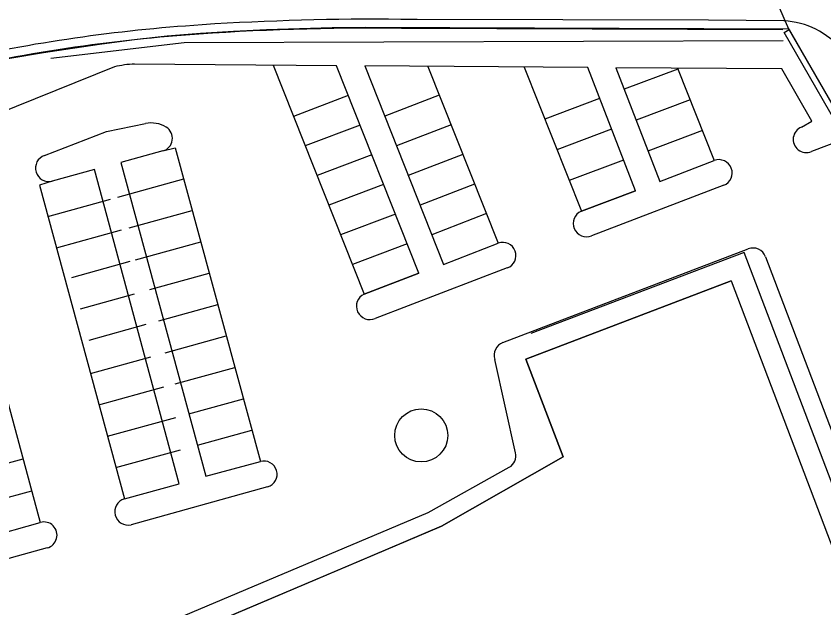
# Model space of a CAD drawing. Extents: x 148816 to 151297, y 399515 to 402500.
# Drawn here: x 150598.6 to 150659.7, y 401337.1 to 401381.8 of the extents above; entities that cross this region are included whole.
import ezdxf

# ---------------------------------------------------------------- set-up
doc = ezdxf.new("R2010")
doc.units = 0
for name, color, linetype in [('B01 Hoofdgebouw  [T] Norm', 7, 'Continuous'), ('B01 Hoofdgebouw secundair [T] Gem', 7, 'Continuous'), ('B01 hoofgebouw', 7, 'Continuous'), ('G01 perceelsgrens', 7, 'Continuous'), ('T04 Haag heg  [D] Gem', 7, 'Continuous'), ('V00 Kant verharding algemeen  [T] Norm', 7, 'Continuous'), ('V00 Kant verharding algemeen secundair  [D] Gem', 7, 'Continuous'), ('V00 Kant verharding algemeen secundair  [D] Norm', 7, 'Continuous')]:
    doc.layers.add(name, color=color, linetype=linetype)

msp = doc.modelspace()

# ---------------------------------------------------------------- linework, layer by layer
at = {"layer": 'B01 Hoofdgebouw  [T] Norm'}
for q in [(150637.14, 401355.895), (150660.449, 401341.388)]:
    msp.add_line((150652.677, 401361.817), q, dxfattribs=at)
msp.add_lwpolyline([(150662.059, 401371.268), (150656.687, 401380.604), (150657.06, 401380.819), (150662.432, 401371.483)], close=True, dxfattribs=at)
msp.add_lwpolyline([(150637.136, 401355.906), (150639.95, 401348.499), (150630.745, 401343.266), (150624.126, 401340.443), (150607.568, 401333.425), (150597.207, 401330.406), (150579.628, 401326.567), (150562.511, 401324.055)], dxfattribs=at)
at = {"layer": 'B01 Hoofdgebouw secundair [T] Gem'}
msp.add_lwpolyline([(150661.4, 401343.631), (150653.658, 401363.972), (150637.515, 401357.824)], dxfattribs=at)
at = {"layer": 'B01 hoofgebouw'}
msp.add_lwpolyline([(150607.568, 401333.425), (150630.745, 401343.266), (150639.95, 401348.499), (150637.136, 401355.906), (150652.677, 401361.817), (150660.449, 401341.388), (150661.739, 401341.879), (150661.401, 401342.767), (150661.803, 401342.92), (150668.821, 401324.503)], dxfattribs=at)
at = {"layer": 'G01 perceelsgrens'}
for points in [[(150652.785, 401390.565), (150657.005, 401380.87)], [(150543.223, 401361.782), (150576.188, 401372.991), (150578.572, 401373.783), (150580.969, 401374.538), (150583.359, 401375.245), (150585.761, 401375.912), (150588.185, 401376.532), (150590.482, 401377.078), (150593.088, 401377.673), (150595.566, 401378.195), (150598.096, 401378.658), (150600.634, 401379.078), (150602.836, 401379.423), (150605.044, 401379.736), (150607.52, 401380.061), (150610.003, 401380.343), (150612.506, 401380.543), (150615.012, 401380.704), (150617.504, 401380.825), (150619.999, 401380.912), (150622.492, 401380.982), (150624.986, 401381.004), (150657.005, 401380.87)], [(150657.005, 401380.87), (150697.355, 401311.045)]]:
    msp.add_lwpolyline(points, dxfattribs=at)
at = {"layer": 'T04 Haag heg  [D] Gem'}
msp.add_lwpolyline([(150656.608, 401379.966), (150611.288, 401379.827), (150601.193, 401378.629)], dxfattribs=at)
at = {"layer": 'V00 Kant verharding algemeen  [T] Norm'}
for points in [[(150656.654, 401381.473), (150650.955, 401381.535), (150628.914, 401381.591), (150627.683, 401381.593)], [(150612.651, 401381.183), (150611.386, 401381.088)], [(150656.582, 401380.808), (150627.733, 401380.912)], [(150606.007, 401377.993), (150592.541, 401372.585), (150592.92, 401371.21)], [(150624.906, 401360.818), (150629.047, 401362.389), (150622.8, 401378.082), (150607.528, 401378.196)], [(150641.336, 401367.084), (150645.43, 401368.614), (150641.813, 401377.945), (150624.95, 401378.071), (150630.907, 401363.066), (150635.042, 401364.662)], [(150657.998, 401373.447), (150658.763, 401373.882), (150656.508, 401377.84), (150643.947, 401377.921), (150647.267, 401369.325), (150651.39, 401370.918)], [(150600.718, 401371.305), (150605.397, 401373.118), (150608.364, 401373.714)], [(150661.221, 401372.531), (150658.745, 401371.598)], [(150609.674, 401371.639), (150606.484, 401370.767), (150612.924, 401347.051), (150617.046, 401348.162)], [(150592.296, 401369.943), (150588.963, 401369.022), (150596.251, 401342.39), (150600.398, 401343.554)], [(150606.767, 401345.328), (150610.913, 401346.473), (150604.491, 401370.235), (150601.306, 401369.351)], [(150652.105, 401369.045), (150642.109, 401365.225)], [(150635.404, 401357.154), (150653.962, 401364.23)], [(150655.257, 401363.643), (150670.478, 401323.645)], [(150635.733, 401362.789), (150625.741, 401358.98)], [(150636.35, 401348.819), (150634.779, 401355.864)], [(150560.29, 401325.096), (150579.482, 401327.908), (150597.087, 401331.78), (150606.695, 401334.574), (150629.752, 401344.291), (150635.884, 401347.719)], [(150617.598, 401346.238), (150607.277, 401343.379)], [(150600.916, 401341.619), (150590.551, 401338.75)]]:
    msp.add_lwpolyline(points, dxfattribs=at)
msp.add_circle((150629.219, 401350.132), 2.008, dxfattribs=at)
for centre, radius, start, end in [((150632.759, 401194.87), 193.508, 98.44091, 106.23141), ((150625.716, 401177.954), 203.648, 89.44649, 93.67823), ((150656.367, 401375.399), 6.081, 39.68569, 87.29904), ((150620.995, 401255.268), 126.187, 94.36746, 103.11309), ((150625.494, 401188.733), 192.192, 89.33258, 94.21181), ((150621.239, 401253.074), 127.713, 94.42777, 103.71821), ((150607.576, 401372.036), 6.161, 90.44779, 104.75629), ((150608.803, 401371.577), 2.181, 58.8927, 101.61355), ((150609.397, 401372.599), 0.999, 286.07219, 57.79198), ((150658.358, 401372.517), 0.997, 111.17135, 292.82628), ((150601.051, 401370.34), 1.021, 109.00708, 284.48823), ((150651.744, 401369.98), 1.002, 291.09227, 110.69549), ((150641.723, 401366.155), 1.007, 112.63951, 292.51703), ((150635.386, 401363.725), 0.998, 290.35199, 110.14876), ((150654.329, 401363.318), 0.983, 19.30272, 111.92944), ((150625.327, 401359.901), 1.009, 114.66744, 294.19698), ((150635.779, 401356.176), 1.048, 110.99038, 197.30959), ((150635.363, 401348.588), 1.014, 300.92921, 13.15221), ((150617.315, 401347.195), 0.998, 286.47104, 105.82199), ((150607.032, 401344.356), 1.007, 105.27789, 284.05), ((150600.66, 401342.587), 1.002, 284.78955, 105.18384)]:
    msp.add_arc(centre, radius, start, end, dxfattribs=at)
at = {"layer": 'V00 Kant verharding algemeen secundair  [D] Gem'}
for p, q in [((150648.642, 401377.821), (150644.573, 401376.3)), ((150623.698, 401375.825), (150619.557, 401374.254)), ((150630.585, 401375.858), (150626.461, 401374.266)), ((150642.719, 401375.608), (150638.561, 401374.054)), ((150649.567, 401375.498), (150645.474, 401373.968)), ((150624.59, 401373.586), (150620.449, 401372.015)), ((150631.476, 401373.619), (150627.35, 401372.026)), ((150643.623, 401373.276), (150639.486, 401371.73)), ((150650.492, 401373.175), (150646.374, 401371.636)), ((150625.481, 401371.347), (150621.34, 401369.776)), ((150632.368, 401371.38), (150628.239, 401369.786)), ((150644.526, 401370.945), (150640.411, 401369.407)), ((150606.274, 401368.15), (150611.246, 401369.521)), ((150626.373, 401369.107), (150622.232, 401367.536)), ((150633.259, 401369.14), (150629.128, 401367.546)), ((150645.43, 401368.614), (150641.336, 401367.084)), ((150600.967, 401366.687), (150605.706, 401367.993)), ((150607.125, 401365.833), (150611.891, 401367.147)), ((150627.264, 401366.868), (150623.123, 401365.297)), ((150634.151, 401366.901), (150630.018, 401365.306)), ((150601.612, 401364.313), (150606.549, 401365.674)), ((150607.589, 401363.409), (150612.535, 401364.773)), ((150628.156, 401364.628), (150624.015, 401363.057)), ((150602.778, 401362.083), (150607.203, 401363.303)), ((150608.684, 401361.159), (150613.18, 401362.398)), ((150629.047, 401362.389), (150624.906, 401360.818)), ((150603.431, 401359.711), (150607.535, 401360.842)), ((150609.372, 401358.797), (150613.825, 401360.024)), ((150604.085, 401357.34), (150608.409, 401358.531)), ((150609.842, 401356.375), (150614.469, 401357.65)), ((150604.19, 401354.817), (150608.751, 401356.074)), ((150610.596, 401354.031), (150615.114, 401355.276)), ((150604.835, 401352.443), (150609.74, 401353.795)), ((150611.643, 401351.768), (150615.759, 401352.902)), ((150605.48, 401350.069), (150610.658, 401351.496)), ((150612.288, 401349.394), (150616.403, 401350.528)), ((150606.124, 401347.695), (150610.993, 401349.037)), ((150594.927, 401347.227), (150599.092, 401348.364)), ((150595.59, 401344.806), (150599.75, 401345.942))]:
    msp.add_line(p, q, dxfattribs=at)
at = {"layer": 'V00 Kant verharding algemeen secundair  [D] Norm'}
for p, q in [((150618.019, 401378.118), (150624.906, 401360.818)), ((150629.718, 401378.035), (150635.042, 401364.662)), ((150636.998, 401377.981), (150641.336, 401367.084)), ((150648.614, 401377.891), (150651.39, 401370.918)), ((150593.166, 401370.187), (150600.398, 401343.554))]:
    msp.add_line(p, q, dxfattribs=at)
for points in [[(150609.674, 401371.639), (150610.606, 401371.878), (150617.046, 401348.162)], [(150601.306, 401369.351), (150600.327, 401369.044), (150606.767, 401345.328)]]:
    msp.add_lwpolyline(points, dxfattribs=at)

doc.saveas('drawing.dxf')
